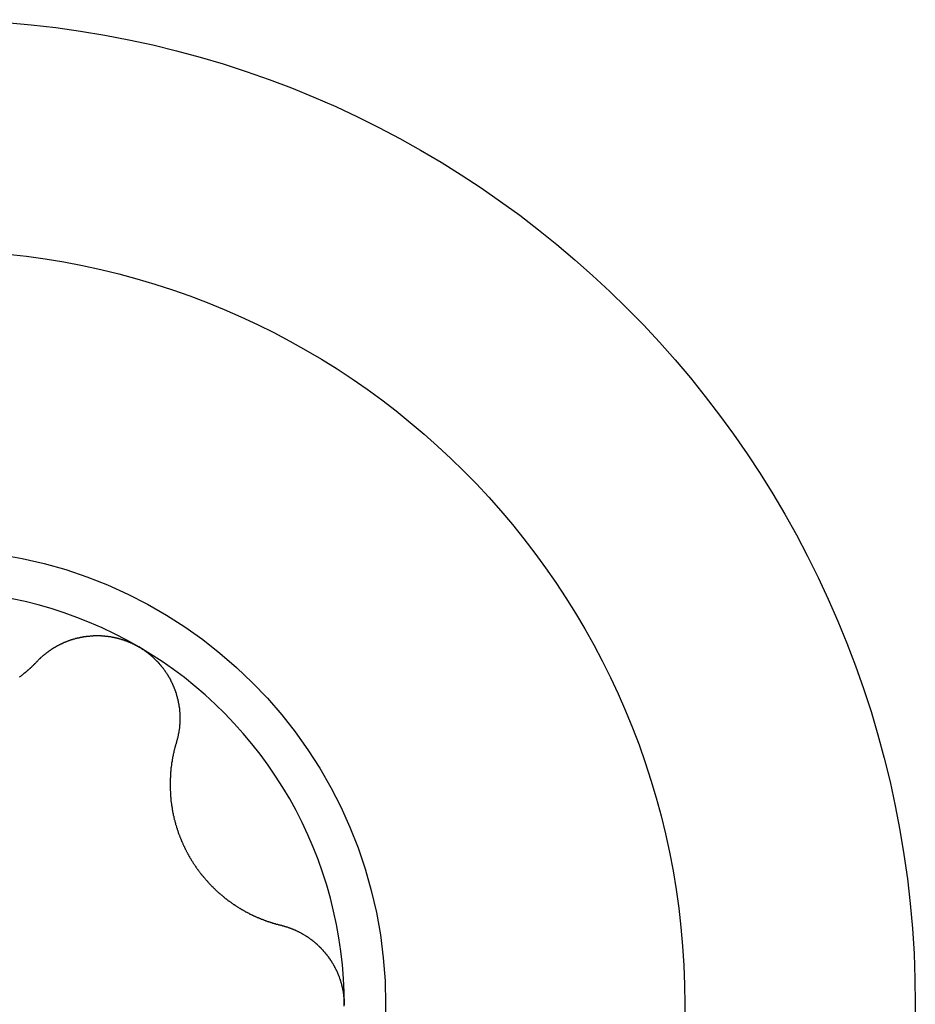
# Model space of a CAD drawing. Extents: x 1107 to 4046, y 937 to 3355.
# Tile 834 of 861: x 3324.53 to 3328.8, y 2226.71 to 2231.41. Entities that reach past the tile are written whole.
import ezdxf

# ---------------------------------------------------------------- set-up
doc = ezdxf.new("R2010")
doc.units = 0
doc.layers.add('KF_VIDA_L___C_LEFT', color=7, linetype='CONTINUOUS')

# ---------------------------------------------------------------- blocks, each defined once
blk = doc.blocks.new('KF_VIDA_L___C_LEFT')
at = {"layer": 'KF_VIDA_L___C_LEFT'}
for points in [[(435.31, 539.137, 0), (435.311, 539.139, 0), (435.312, 539.14, 0), (435.314, 539.142, 0), (435.315, 539.143, 0), (435.316, 539.144, 0), (435.318, 539.146, 0), (435.319, 539.147, 0), (435.321, 539.149, 0), (435.322, 539.15, 0), (435.324, 539.151, 0), (435.325, 539.153, 0), (435.326, 539.154, 0), (435.328, 539.155, 0), (435.329, 539.157, 0), (435.331, 539.158, 0), (435.332, 539.159, 0), (435.334, 539.161, 0), (435.335, 539.162, 0), (435.337, 539.163, 0), (435.338, 539.165, 0), (435.34, 539.166, 0), (435.341, 539.167, 0), (435.343, 539.168, 0), (435.344, 539.17, 0), (435.346, 539.171, 0), (435.348, 539.172, 0), (435.349, 539.173, 0), (435.351, 539.175, 0), (435.352, 539.176, 0), (435.354, 539.177, 0), (435.355, 539.178, 0), (435.357, 539.18, 0), (435.359, 539.181, 0), (435.36, 539.182, 0), (435.362, 539.183, 0), (435.363, 539.184, 0), (435.365, 539.185, 0), (435.367, 539.187, 0), (435.368, 539.188, 0), (435.37, 539.189, 0), (435.371, 539.19, 0), (435.373, 539.191, 0), (435.375, 539.192, 0), (435.376, 539.193, 0), (435.378, 539.195, 0), (435.38, 539.196, 0), (435.381, 539.197, 0), (435.383, 539.198, 0), (435.385, 539.199, 0), (435.386, 539.2, 0), (435.388, 539.201, 0), (435.39, 539.202, 0), (435.391, 539.203, 0), (435.393, 539.204, 0), (435.395, 539.205, 0), (435.397, 539.206, 0), (435.398, 539.207, 0), (435.4, 539.208, 0), (435.402, 539.209, 0), (435.403, 539.21, 0), (435.405, 539.211, 0), (435.407, 539.212, 0), (435.409, 539.213, 0), (435.41, 539.214, 0), (435.412, 539.215, 0), (435.414, 539.216, 0), (435.416, 539.217, 0), (435.417, 539.217, 0), (435.419, 539.218, 0), (435.421, 539.219, 0), (435.423, 539.22, 0), (435.425, 539.221, 0), (435.426, 539.222, 0), (435.428, 539.223, 0), (435.43, 539.224, 0), (435.432, 539.224, 0), (435.433, 539.225, 0), (435.435, 539.226, 0), (435.437, 539.227, 0), (435.439, 539.228, 0), (435.441, 539.228, 0), (435.443, 539.229, 0), (435.444, 539.23, 0), (435.446, 539.231, 0), (435.448, 539.231, 0), (435.45, 539.232, 0), (435.452, 539.233, 0), (435.453, 539.234, 0), (435.455, 539.234, 0), (435.457, 539.235, 0), (435.459, 539.236, 0), (435.461, 539.236, 0), (435.463, 539.237, 0), (435.465, 539.238, 0), (435.467, 539.238, 0), (435.468, 539.239, 0), (435.47, 539.24, 0), (435.472, 539.24, 0), (435.474, 539.241, 0), (435.476, 539.241, 0), (435.478, 539.242, 0), (435.48, 539.243, 0), (435.482, 539.243, 0), (435.484, 539.244, 0), (435.486, 539.244, 0), (435.488, 539.245, 0), (435.49, 539.245, 0), (435.492, 539.246, 0), (435.494, 539.247, 0), (435.496, 539.247, 0), (435.498, 539.248, 0), (435.5, 539.248, 0), (435.502, 539.249, 0), (435.504, 539.249, 0), (435.506, 539.249, 0), (435.508, 539.25, 0), (435.51, 539.25, 0), (435.512, 539.251, 0), (435.514, 539.251, 0), (435.516, 539.252, 0), (435.518, 539.252, 0), (435.52, 539.253, 0), (435.522, 539.253, 0), (435.524, 539.253, 0), (435.526, 539.254, 0), (435.528, 539.254, 0), (435.53, 539.254, 0), (435.532, 539.255, 0), (435.534, 539.255, 0), (435.536, 539.255, 0), (435.538, 539.256, 0), (435.541, 539.256, 0), (435.543, 539.256, 0), (435.545, 539.257, 0), (435.547, 539.257, 0), (435.549, 539.257, 0), (435.551, 539.257, 0), (435.553, 539.258, 0), (435.555, 539.258, 0), (435.557, 539.258, 0), (435.559, 539.258, 0), (435.561, 539.258, 0), (435.564, 539.259, 0), (435.566, 539.259, 0), (435.568, 539.259, 0), (435.57, 539.259, 0), (435.572, 539.259, 0), (435.574, 539.259, 0), (435.576, 539.259, 0), (435.578, 539.26, 0), (435.581, 539.26, 0), (435.583, 539.26, 0), (435.585, 539.26, 0), (435.587, 539.26, 0), (435.589, 539.26, 0), (435.591, 539.26, 0), (435.593, 539.26, 0), (435.596, 539.26, 0), (435.598, 539.26, 0), (435.6, 539.26, 0), (435.602, 539.26, 0), (435.604, 539.26, 0), (435.606, 539.26, 0), (435.608, 539.26, 0), (435.611, 539.26, 0), (435.613, 539.26, 0), (435.615, 539.26, 0), (435.617, 539.259, 0), (435.619, 539.259, 0), (435.621, 539.259, 0), (435.623, 539.259, 0), (435.626, 539.259, 0), (435.628, 539.259, 0), (435.63, 539.259, 0), (435.632, 539.258, 0), (435.634, 539.258, 0), (435.636, 539.258, 0), (435.638, 539.258, 0), (435.641, 539.257, 0), (435.643, 539.257, 0), (435.645, 539.257, 0), (435.647, 539.257, 0), (435.649, 539.256, 0), (435.651, 539.256, 0), (435.653, 539.256, 0), (435.656, 539.255, 0), (435.658, 539.255, 0), (435.66, 539.255, 0), (435.662, 539.254, 0), (435.664, 539.254, 0), (435.666, 539.254, 0), (435.668, 539.253, 0), (435.67, 539.253, 0), (435.673, 539.252, 0), (435.675, 539.252, 0), (435.677, 539.251, 0), (435.679, 539.251, 0), (435.681, 539.251, 0), (435.683, 539.25, 0), (435.685, 539.25, 0), (435.687, 539.249, 0), (435.69, 539.249, 0), (435.692, 539.248, 0), (435.694, 539.248, 0), (435.696, 539.247, 0), (435.698, 539.246, 0), (435.7, 539.246, 0), (435.702, 539.245, 0), (435.704, 539.245, 0), (435.706, 539.244, 0), (435.708, 539.243, 0), (435.71, 539.243, 0), (435.712, 539.242, 0), (435.715, 539.242, 0), (435.717, 539.241, 0), (435.719, 539.24, 0), (435.721, 539.24, 0), (435.723, 539.239, 0), (435.725, 539.238, 0), (435.727, 539.237, 0), (435.729, 539.237, 0), (435.731, 539.236, 0), (435.733, 539.235, 0), (435.735, 539.235, 0), (435.737, 539.234, 0), (435.739, 539.233, 0), (435.741, 539.232, 0), (435.743, 539.231, 0), (435.745, 539.231, 0), (435.747, 539.23, 0), (435.749, 539.229, 0), (435.751, 539.228, 0), (435.753, 539.227, 0), (435.755, 539.226, 0), (435.757, 539.226, 0), (435.759, 539.225, 0), (435.761, 539.224, 0), (435.763, 539.223, 0), (435.765, 539.222, 0), (435.766, 539.221, 0), (435.768, 539.22, 0), (435.77, 539.219, 0), (435.772, 539.218, 0), (435.774, 539.217, 0), (435.776, 539.216, 0), (435.778, 539.215, 0), (435.78, 539.214, 0), (435.782, 539.213, 0), (435.784, 539.212, 0), (435.785, 539.211, 0), (435.787, 539.21, 0), (435.789, 539.209, 0), (435.791, 539.208, 0), (435.793, 539.207, 0), (435.795, 539.206, 0)], [(435.795, 539.206, 0), (435.796, 539.205, 0), (435.798, 539.204, 0), (435.8, 539.203, 0), (435.802, 539.202, 0), (435.804, 539.201, 0), (435.805, 539.2, 0), (435.807, 539.199, 0), (435.809, 539.197, 0), (435.811, 539.196, 0), (435.813, 539.195, 0), (435.814, 539.194, 0), (435.816, 539.193, 0), (435.818, 539.192, 0), (435.82, 539.19, 0), (435.821, 539.189, 0), (435.823, 539.188, 0), (435.825, 539.187, 0), (435.827, 539.185, 0), (435.828, 539.184, 0), (435.83, 539.183, 0), (435.832, 539.182, 0), (435.834, 539.18, 0), (435.835, 539.179, 0), (435.837, 539.178, 0), (435.839, 539.176, 0), (435.84, 539.175, 0), (435.842, 539.174, 0), (435.844, 539.172, 0), (435.845, 539.171, 0), (435.847, 539.17, 0), (435.849, 539.168, 0), (435.85, 539.167, 0), (435.852, 539.165, 0), (435.854, 539.164, 0), (435.855, 539.163, 0), (435.857, 539.161, 0), (435.858, 539.16, 0), (435.86, 539.158, 0), (435.862, 539.157, 0), (435.863, 539.155, 0), (435.865, 539.154, 0), (435.866, 539.152, 0), (435.868, 539.151, 0), (435.87, 539.149, 0), (435.871, 539.148, 0), (435.873, 539.146, 0), (435.874, 539.145, 0), (435.876, 539.143, 0), (435.877, 539.142, 0), (435.879, 539.14, 0), (435.88, 539.139, 0), (435.882, 539.137, 0), (435.883, 539.136, 0), (435.885, 539.134, 0), (435.886, 539.133, 0), (435.888, 539.131, 0), (435.889, 539.129, 0), (435.891, 539.128, 0), (435.892, 539.126, 0), (435.893, 539.124, 0), (435.895, 539.123, 0), (435.896, 539.121, 0), (435.898, 539.12, 0), (435.899, 539.118, 0), (435.9, 539.116, 0), (435.902, 539.115, 0), (435.903, 539.113, 0), (435.905, 539.111, 0), (435.906, 539.109, 0), (435.907, 539.108, 0), (435.909, 539.106, 0), (435.91, 539.104, 0), (435.911, 539.103, 0), (435.912, 539.101, 0), (435.914, 539.099, 0), (435.915, 539.097, 0), (435.916, 539.096, 0), (435.918, 539.094, 0), (435.919, 539.092, 0), (435.92, 539.09, 0), (435.921, 539.089, 0), (435.922, 539.087, 0), (435.924, 539.085, 0), (435.925, 539.083, 0), (435.926, 539.082, 0), (435.927, 539.08, 0), (435.928, 539.078, 0), (435.93, 539.076, 0), (435.931, 539.074, 0), (435.932, 539.072, 0), (435.933, 539.071, 0), (435.934, 539.069, 0), (435.935, 539.067, 0), (435.936, 539.065, 0), (435.937, 539.063, 0), (435.938, 539.061, 0), (435.939, 539.06, 0), (435.94, 539.058, 0), (435.942, 539.056, 0), (435.943, 539.054, 0), (435.944, 539.052, 0), (435.945, 539.05, 0), (435.946, 539.048, 0), (435.947, 539.046, 0), (435.948, 539.044, 0), (435.948, 539.043, 0), (435.949, 539.041, 0), (435.95, 539.039, 0), (435.951, 539.037, 0), (435.952, 539.035, 0), (435.953, 539.033, 0), (435.954, 539.031, 0), (435.955, 539.029, 0), (435.956, 539.027, 0), (435.957, 539.025, 0), (435.957, 539.023, 0), (435.958, 539.021, 0), (435.959, 539.019, 0), (435.96, 539.017, 0), (435.961, 539.016, 0), (435.962, 539.014, 0), (435.962, 539.012, 0), (435.963, 539.01, 0), (435.964, 539.008, 0), (435.965, 539.006, 0), (435.965, 539.004, 0), (435.966, 539.002, 0), (435.967, 539, 0), (435.968, 538.998, 0), (435.968, 538.996, 0), (435.969, 538.994, 0), (435.97, 538.992, 0), (435.97, 538.99, 0), (435.971, 538.988, 0), (435.972, 538.986, 0), (435.972, 538.984, 0), (435.973, 538.982, 0), (435.973, 538.98, 0), (435.974, 538.978, 0), (435.975, 538.976, 0), (435.975, 538.974, 0), (435.976, 538.972, 0), (435.976, 538.97, 0), (435.977, 538.968, 0), (435.977, 538.966, 0), (435.978, 538.964, 0), (435.978, 538.962, 0), (435.979, 538.96, 0), (435.979, 538.958, 0), (435.98, 538.956, 0), (435.98, 538.954, 0), (435.981, 538.952, 0), (435.981, 538.95, 0), (435.982, 538.948, 0), (435.982, 538.946, 0), (435.983, 538.944, 0), (435.983, 538.943, 0), (435.983, 538.941, 0), (435.984, 538.939, 0), (435.984, 538.937, 0), (435.984, 538.935, 0), (435.985, 538.933, 0), (435.985, 538.931, 0), (435.986, 538.929, 0), (435.986, 538.927, 0), (435.986, 538.925, 0), (435.986, 538.923, 0), (435.987, 538.921, 0), (435.987, 538.919, 0), (435.987, 538.917, 0), (435.988, 538.915, 0), (435.988, 538.913, 0), (435.988, 538.911, 0), (435.988, 538.909, 0), (435.988, 538.907, 0), (435.989, 538.905, 0), (435.989, 538.903, 0), (435.989, 538.901, 0), (435.989, 538.899, 0), (435.989, 538.897, 0), (435.99, 538.895, 0), (435.99, 538.893, 0), (435.99, 538.892, 0), (435.99, 538.89, 0), (435.99, 538.888, 0), (435.99, 538.886, 0), (435.99, 538.884, 0), (435.99, 538.882, 0), (435.99, 538.88, 0), (435.99, 538.878, 0), (435.99, 538.876, 0), (435.991, 538.874, 0), (435.991, 538.872, 0), (435.991, 538.87, 0), (435.991, 538.868, 0), (435.991, 538.866, 0), (435.991, 538.864, 0), (435.991, 538.862, 0), (435.991, 538.86, 0), (435.991, 538.858, 0), (435.991, 538.856, 0), (435.99, 538.854, 0), (435.99, 538.852, 0), (435.99, 538.85, 0), (435.99, 538.848, 0), (435.99, 538.846, 0), (435.99, 538.844, 0), (435.99, 538.842, 0), (435.99, 538.84, 0), (435.99, 538.838, 0), (435.99, 538.836, 0), (435.989, 538.834, 0), (435.989, 538.832, 0), (435.989, 538.83, 0), (435.989, 538.828, 0), (435.989, 538.826, 0), (435.988, 538.824, 0), (435.988, 538.822, 0), (435.988, 538.82, 0), (435.988, 538.818, 0), (435.988, 538.816, 0), (435.987, 538.814, 0), (435.987, 538.812, 0), (435.987, 538.81, 0), (435.987, 538.808, 0), (435.986, 538.806, 0), (435.986, 538.804, 0), (435.986, 538.802, 0), (435.985, 538.8, 0), (435.985, 538.798, 0), (435.985, 538.797, 0), (435.984, 538.795, 0), (435.984, 538.793, 0), (435.984, 538.791, 0), (435.983, 538.789, 0), (435.983, 538.787, 0), (435.982, 538.785, 0), (435.982, 538.783, 0), (435.982, 538.781, 0), (435.981, 538.779, 0), (435.981, 538.777, 0), (435.98, 538.775, 0), (435.98, 538.773, 0), (435.979, 538.771, 0), (435.979, 538.769, 0), (435.978, 538.767, 0), (435.978, 538.765, 0), (435.977, 538.764, 0), (435.977, 538.762, 0), (435.976, 538.76, 0), (435.976, 538.758, 0), (435.975, 538.756, 0), (435.975, 538.754, 0), (435.974, 538.752, 0), (435.974, 538.75, 0)], [(435.226, 539.062, 0), (435.227, 539.064, 0), (435.229, 539.065, 0), (435.231, 539.067, 0), (435.233, 539.068, 0), (435.235, 539.07, 0), (435.237, 539.071, 0), (435.239, 539.073, 0), (435.241, 539.074, 0), (435.242, 539.076, 0), (435.244, 539.077, 0), (435.246, 539.079, 0), (435.248, 539.08, 0), (435.25, 539.082, 0), (435.252, 539.083, 0), (435.253, 539.085, 0), (435.255, 539.086, 0), (435.257, 539.088, 0), (435.259, 539.089, 0), (435.261, 539.091, 0), (435.263, 539.092, 0), (435.264, 539.094, 0), (435.266, 539.096, 0), (435.268, 539.097, 0), (435.27, 539.099, 0), (435.272, 539.1, 0), (435.273, 539.102, 0), (435.275, 539.104, 0), (435.277, 539.105, 0), (435.279, 539.107, 0), (435.28, 539.108, 0), (435.282, 539.11, 0), (435.284, 539.112, 0), (435.286, 539.113, 0), (435.287, 539.115, 0), (435.289, 539.117, 0), (435.291, 539.118, 0), (435.293, 539.12, 0), (435.294, 539.122, 0), (435.296, 539.124, 0), (435.298, 539.125, 0), (435.299, 539.127, 0), (435.301, 539.129, 0), (435.303, 539.13, 0), (435.305, 539.132, 0), (435.306, 539.134, 0), (435.308, 539.136, 0), (435.31, 539.137, 0)], [(435.974, 538.75, 0), (435.973, 538.748, 0), (435.972, 538.746, 0), (435.972, 538.743, 0), (435.971, 538.741, 0), (435.97, 538.739, 0), (435.97, 538.736, 0), (435.969, 538.734, 0), (435.968, 538.732, 0), (435.968, 538.729, 0), (435.967, 538.727, 0), (435.966, 538.725, 0), (435.966, 538.722, 0), (435.965, 538.72, 0), (435.965, 538.718, 0), (435.964, 538.715, 0), (435.963, 538.713, 0), (435.963, 538.711, 0), (435.962, 538.708, 0), (435.962, 538.706, 0), (435.961, 538.704, 0), (435.961, 538.701, 0), (435.96, 538.699, 0), (435.96, 538.697, 0), (435.959, 538.694, 0), (435.959, 538.692, 0), (435.958, 538.69, 0), (435.958, 538.687, 0), (435.957, 538.685, 0), (435.957, 538.682, 0), (435.956, 538.68, 0), (435.956, 538.678, 0), (435.955, 538.675, 0), (435.955, 538.673, 0), (435.955, 538.671, 0), (435.954, 538.668, 0), (435.954, 538.666, 0), (435.953, 538.664, 0), (435.953, 538.661, 0), (435.953, 538.659, 0), (435.952, 538.657, 0), (435.952, 538.654, 0), (435.951, 538.652, 0), (435.951, 538.65, 0), (435.951, 538.647, 0), (435.95, 538.645, 0), (435.95, 538.642, 0), (435.95, 538.64, 0), (435.95, 538.638, 0), (435.949, 538.635, 0), (435.949, 538.633, 0), (435.949, 538.631, 0), (435.948, 538.628, 0), (435.948, 538.626, 0), (435.948, 538.624, 0), (435.948, 538.621, 0), (435.947, 538.619, 0), (435.947, 538.617, 0), (435.947, 538.614, 0), (435.947, 538.612, 0), (435.946, 538.61, 0), (435.946, 538.607, 0), (435.946, 538.605, 0), (435.946, 538.603, 0), (435.946, 538.6, 0), (435.946, 538.598, 0), (435.945, 538.596, 0), (435.945, 538.593, 0), (435.945, 538.591, 0), (435.945, 538.589, 0), (435.945, 538.586, 0), (435.945, 538.584, 0), (435.945, 538.581, 0), (435.944, 538.579, 0), (435.944, 538.577, 0), (435.944, 538.574, 0), (435.944, 538.572, 0), (435.944, 538.57, 0), (435.944, 538.567, 0), (435.944, 538.565, 0), (435.944, 538.562, 0), (435.944, 538.56, 0), (435.944, 538.557, 0), (435.944, 538.555, 0), (435.944, 538.553, 0), (435.944, 538.55, 0), (435.944, 538.548, 0), (435.944, 538.545, 0), (435.944, 538.543, 0), (435.944, 538.54, 0), (435.944, 538.538, 0), (435.944, 538.535, 0), (435.944, 538.533, 0), (435.944, 538.53, 0), (435.944, 538.528, 0), (435.944, 538.525, 0), (435.944, 538.523, 0), (435.944, 538.52, 0), (435.945, 538.518, 0), (435.945, 538.515, 0), (435.945, 538.513, 0), (435.945, 538.51, 0), (435.945, 538.508, 0), (435.945, 538.505, 0), (435.945, 538.503, 0), (435.946, 538.5, 0), (435.946, 538.498, 0), (435.946, 538.495, 0), (435.946, 538.493, 0), (435.946, 538.49, 0), (435.947, 538.488, 0), (435.947, 538.485, 0), (435.947, 538.483, 0), (435.947, 538.48, 0), (435.948, 538.477, 0), (435.948, 538.475, 0), (435.948, 538.472, 0), (435.948, 538.47, 0), (435.949, 538.467, 0), (435.949, 538.465, 0), (435.949, 538.462, 0), (435.95, 538.459, 0), (435.95, 538.457, 0), (435.95, 538.454, 0), (435.951, 538.452, 0), (435.951, 538.449, 0), (435.952, 538.447, 0), (435.952, 538.444, 0), (435.952, 538.441, 0), (435.953, 538.439, 0), (435.953, 538.436, 0), (435.954, 538.434, 0), (435.954, 538.431, 0), (435.954, 538.429, 0), (435.955, 538.426, 0), (435.955, 538.423, 0), (435.956, 538.421, 0), (435.956, 538.418, 0), (435.957, 538.416, 0), (435.957, 538.413, 0), (435.958, 538.411, 0), (435.958, 538.408, 0), (435.959, 538.405, 0), (435.959, 538.403, 0), (435.96, 538.4, 0), (435.961, 538.398, 0), (435.961, 538.395, 0), (435.962, 538.393, 0), (435.962, 538.39, 0), (435.963, 538.387, 0), (435.964, 538.385, 0), (435.964, 538.382, 0), (435.965, 538.38, 0), (435.966, 538.377, 0), (435.966, 538.375, 0), (435.967, 538.372, 0), (435.968, 538.369, 0), (435.968, 538.367, 0), (435.969, 538.364, 0), (435.97, 538.362, 0), (435.97, 538.359, 0), (435.971, 538.357, 0), (435.972, 538.354, 0), (435.973, 538.352, 0), (435.974, 538.349, 0), (435.974, 538.346, 0), (435.975, 538.344, 0), (435.976, 538.341, 0), (435.977, 538.339, 0), (435.978, 538.336, 0), (435.978, 538.334, 0), (435.979, 538.331, 0), (435.98, 538.329, 0), (435.981, 538.326, 0), (435.982, 538.324, 0), (435.983, 538.321, 0), (435.983, 538.319, 0), (435.984, 538.316, 0), (435.985, 538.314, 0), (435.986, 538.311, 0), (435.987, 538.309, 0), (435.988, 538.306, 0), (435.989, 538.304, 0), (435.99, 538.301, 0), (435.991, 538.299, 0), (435.992, 538.296, 0), (435.993, 538.294, 0), (435.994, 538.292, 0), (435.995, 538.289, 0), (435.996, 538.287, 0), (435.997, 538.284, 0), (435.998, 538.282, 0), (435.999, 538.279, 0), (436, 538.277, 0), (436.001, 538.275, 0), (436.002, 538.272, 0), (436.003, 538.27, 0), (436.004, 538.267, 0), (436.005, 538.265, 0), (436.006, 538.263, 0), (436.007, 538.26, 0), (436.008, 538.258, 0), (436.009, 538.255, 0), (436.011, 538.253, 0), (436.012, 538.251, 0), (436.013, 538.248, 0), (436.014, 538.246, 0), (436.015, 538.244, 0), (436.016, 538.241, 0), (436.017, 538.239, 0), (436.019, 538.237, 0), (436.02, 538.234, 0), (436.021, 538.232, 0), (436.022, 538.23, 0), (436.023, 538.227, 0), (436.025, 538.225, 0), (436.026, 538.223, 0), (436.027, 538.221, 0), (436.028, 538.218, 0), (436.029, 538.216, 0), (436.031, 538.214, 0), (436.032, 538.212, 0), (436.033, 538.209, 0), (436.034, 538.207, 0), (436.036, 538.205, 0), (436.037, 538.203, 0), (436.038, 538.201, 0), (436.039, 538.198, 0), (436.041, 538.196, 0), (436.042, 538.194, 0), (436.043, 538.192, 0), (436.045, 538.19, 0), (436.046, 538.187, 0), (436.047, 538.185, 0), (436.049, 538.183, 0), (436.05, 538.181, 0), (436.052, 538.179, 0), (436.053, 538.177, 0), (436.054, 538.174, 0), (436.056, 538.172, 0), (436.057, 538.17, 0), (436.059, 538.168, 0), (436.06, 538.166, 0), (436.062, 538.164, 0), (436.063, 538.161, 0), (436.064, 538.159, 0), (436.066, 538.157, 0), (436.067, 538.155, 0), (436.069, 538.153, 0), (436.07, 538.151, 0), (436.072, 538.149, 0), (436.073, 538.146, 0), (436.075, 538.144, 0), (436.077, 538.142, 0), (436.078, 538.14, 0), (436.08, 538.138, 0), (436.081, 538.136, 0), (436.083, 538.134, 0), (436.084, 538.132, 0), (436.086, 538.129, 0), (436.088, 538.127, 0), (436.089, 538.125, 0), (436.091, 538.123, 0), (436.093, 538.121, 0), (436.094, 538.119, 0), (436.096, 538.117, 0), (436.097, 538.115, 0), (436.099, 538.113, 0), (436.101, 538.111, 0), (436.103, 538.109, 0), (436.104, 538.107, 0), (436.106, 538.105, 0), (436.108, 538.103, 0), (436.109, 538.101, 0), (436.111, 538.099, 0), (436.113, 538.097, 0), (436.115, 538.095, 0), (436.116, 538.093, 0), (436.118, 538.091, 0), (436.12, 538.089, 0), (436.122, 538.087, 0), (436.123, 538.085, 0), (436.125, 538.083, 0), (436.127, 538.081, 0), (436.129, 538.079, 0), (436.131, 538.077, 0), (436.132, 538.075, 0), (436.134, 538.073, 0), (436.136, 538.071, 0), (436.138, 538.069, 0), (436.14, 538.067, 0), (436.142, 538.065, 0), (436.143, 538.063, 0), (436.145, 538.062, 0), (436.147, 538.06, 0), (436.149, 538.058, 0), (436.151, 538.056, 0), (436.153, 538.054, 0), (436.155, 538.052, 0), (436.157, 538.05, 0), (436.158, 538.049, 0), (436.16, 538.047, 0), (436.162, 538.045, 0), (436.164, 538.043, 0), (436.166, 538.041, 0), (436.168, 538.04, 0), (436.17, 538.038, 0), (436.172, 538.036, 0), (436.174, 538.034, 0), (436.176, 538.033, 0), (436.178, 538.031, 0), (436.18, 538.029, 0), (436.182, 538.027, 0), (436.184, 538.026, 0), (436.186, 538.024, 0), (436.188, 538.022, 0), (436.19, 538.021, 0), (436.192, 538.019, 0), (436.194, 538.017, 0), (436.196, 538.016, 0), (436.198, 538.014, 0), (436.2, 538.012, 0), (436.202, 538.011, 0), (436.204, 538.009, 0), (436.206, 538.007, 0), (436.208, 538.006, 0), (436.21, 538.004, 0), (436.212, 538.003, 0), (436.214, 538.001, 0), (436.216, 538, 0), (436.218, 537.998, 0), (436.22, 537.996, 0), (436.222, 537.995, 0), (436.224, 537.993, 0), (436.226, 537.992, 0), (436.229, 537.99, 0), (436.231, 537.989, 0), (436.233, 537.987, 0), (436.235, 537.986, 0), (436.237, 537.984, 0), (436.239, 537.983, 0), (436.241, 537.981, 0), (436.243, 537.98, 0), (436.245, 537.979, 0), (436.247, 537.977, 0), (436.249, 537.976, 0), (436.252, 537.974, 0), (436.254, 537.973, 0), (436.256, 537.972, 0), (436.258, 537.97, 0), (436.26, 537.969, 0), (436.262, 537.967, 0), (436.264, 537.966, 0), (436.266, 537.965, 0), (436.268, 537.963, 0), (436.27, 537.962, 0), (436.273, 537.961, 0), (436.275, 537.96, 0), (436.277, 537.958, 0), (436.279, 537.957, 0), (436.281, 537.956, 0), (436.283, 537.954, 0), (436.285, 537.953, 0), (436.287, 537.952, 0), (436.289, 537.951, 0), (436.292, 537.95, 0), (436.294, 537.948, 0), (436.296, 537.947, 0), (436.298, 537.946, 0), (436.3, 537.945, 0), (436.302, 537.944, 0), (436.304, 537.942, 0), (436.306, 537.941, 0), (436.308, 537.94, 0), (436.31, 537.939, 0), (436.313, 537.938, 0), (436.315, 537.937, 0), (436.317, 537.936, 0), (436.319, 537.935, 0), (436.321, 537.934, 0), (436.323, 537.932, 0), (436.325, 537.931, 0), (436.327, 537.93, 0), (436.329, 537.929, 0), (436.331, 537.928, 0), (436.334, 537.927, 0), (436.336, 537.926, 0), (436.338, 537.925, 0), (436.34, 537.924, 0), (436.342, 537.923, 0), (436.344, 537.922, 0), (436.346, 537.921, 0), (436.348, 537.92, 0), (436.351, 537.919, 0), (436.353, 537.918, 0), (436.355, 537.917, 0), (436.357, 537.916, 0), (436.359, 537.915, 0), (436.361, 537.915, 0), (436.364, 537.914, 0), (436.366, 537.913, 0), (436.368, 537.912, 0), (436.37, 537.911, 0), (436.372, 537.91, 0), (436.375, 537.909, 0), (436.377, 537.908, 0), (436.379, 537.907, 0), (436.381, 537.906, 0), (436.383, 537.906, 0), (436.386, 537.905, 0), (436.388, 537.904, 0), (436.39, 537.903, 0), (436.392, 537.902, 0), (436.395, 537.901, 0), (436.397, 537.9, 0), (436.399, 537.9, 0), (436.401, 537.899, 0), (436.404, 537.898, 0), (436.406, 537.897, 0), (436.408, 537.896, 0), (436.41, 537.896, 0), (436.413, 537.895, 0), (436.415, 537.894, 0), (436.417, 537.893, 0), (436.419, 537.893, 0), (436.422, 537.892, 0), (436.424, 537.891, 0), (436.426, 537.89, 0), (436.429, 537.89, 0), (436.431, 537.889, 0), (436.433, 537.888, 0), (436.436, 537.887, 0), (436.438, 537.887, 0), (436.44, 537.886, 0), (436.442, 537.885, 0), (436.445, 537.885, 0), (436.447, 537.884, 0), (436.449, 537.883, 0), (436.452, 537.883, 0), (436.454, 537.882, 0), (436.456, 537.882, 0), (436.459, 537.881, 0), (436.461, 537.88, 0), (436.463, 537.88, 0), (436.466, 537.879, 0), (436.468, 537.879, 0), (436.47, 537.878, 0), (436.473, 537.877, 0)], [(436.473, 537.877, 0), (436.475, 537.877, 0), (436.477, 537.876, 0), (436.478, 537.876, 0), (436.48, 537.875, 0), (436.482, 537.875, 0), (436.484, 537.874, 0), (436.486, 537.874, 0), (436.488, 537.873, 0), (436.49, 537.873, 0), (436.492, 537.872, 0), (436.494, 537.872, 0), (436.496, 537.871, 0), (436.498, 537.87, 0), (436.499, 537.87, 0), (436.501, 537.869, 0), (436.503, 537.869, 0), (436.505, 537.868, 0), (436.507, 537.867, 0), (436.509, 537.867, 0), (436.511, 537.866, 0), (436.513, 537.865, 0), (436.515, 537.865, 0), (436.516, 537.864, 0), (436.518, 537.863, 0), (436.52, 537.863, 0), (436.522, 537.862, 0), (436.524, 537.861, 0), (436.526, 537.861, 0), (436.528, 537.86, 0), (436.529, 537.859, 0), (436.531, 537.858, 0), (436.533, 537.857, 0), (436.535, 537.857, 0), (436.537, 537.856, 0), (436.539, 537.855, 0), (436.54, 537.854, 0), (436.542, 537.854, 0), (436.544, 537.853, 0), (436.546, 537.852, 0), (436.548, 537.851, 0), (436.549, 537.85, 0), (436.551, 537.849, 0), (436.553, 537.848, 0), (436.555, 537.848, 0), (436.557, 537.847, 0), (436.558, 537.846, 0), (436.56, 537.845, 0), (436.562, 537.844, 0), (436.564, 537.843, 0), (436.565, 537.842, 0), (436.567, 537.841, 0), (436.569, 537.84, 0), (436.571, 537.839, 0), (436.572, 537.838, 0), (436.574, 537.837, 0), (436.576, 537.836, 0), (436.578, 537.835, 0), (436.579, 537.834, 0), (436.581, 537.833, 0), (436.583, 537.832, 0), (436.584, 537.831, 0), (436.586, 537.83, 0), (436.588, 537.829, 0), (436.589, 537.828, 0), (436.591, 537.827, 0), (436.593, 537.826, 0), (436.594, 537.825, 0), (436.596, 537.824, 0), (436.598, 537.823, 0), (436.599, 537.822, 0), (436.601, 537.821, 0), (436.603, 537.82, 0), (436.604, 537.819, 0), (436.606, 537.817, 0), (436.608, 537.816, 0), (436.609, 537.815, 0), (436.611, 537.814, 0), (436.612, 537.813, 0), (436.614, 537.812, 0), (436.616, 537.81, 0), (436.617, 537.809, 0), (436.619, 537.808, 0), (436.62, 537.807, 0), (436.622, 537.806, 0), (436.623, 537.805, 0), (436.625, 537.803, 0), (436.626, 537.802, 0), (436.628, 537.801, 0), (436.63, 537.8, 0), (436.631, 537.798, 0), (436.633, 537.797, 0), (436.634, 537.796, 0), (436.636, 537.794, 0), (436.637, 537.793, 0), (436.639, 537.792, 0), (436.64, 537.791, 0), (436.642, 537.789, 0), (436.643, 537.788, 0), (436.645, 537.787, 0), (436.646, 537.785, 0), (436.648, 537.784, 0), (436.649, 537.782, 0), (436.651, 537.781, 0), (436.652, 537.78, 0), (436.654, 537.778, 0), (436.655, 537.777, 0), (436.656, 537.775, 0), (436.658, 537.774, 0), (436.659, 537.772, 0), (436.661, 537.771, 0), (436.662, 537.77, 0), (436.664, 537.768, 0), (436.665, 537.767, 0), (436.667, 537.765, 0), (436.668, 537.764, 0), (436.669, 537.762, 0), (436.671, 537.761, 0), (436.672, 537.759, 0), (436.674, 537.758, 0), (436.675, 537.756, 0), (436.676, 537.754, 0), (436.678, 537.753, 0), (436.679, 537.751, 0), (436.68, 537.75, 0), (436.682, 537.748, 0), (436.683, 537.746, 0), (436.684, 537.745, 0), (436.686, 537.743, 0), (436.687, 537.742, 0), (436.688, 537.74, 0), (436.69, 537.738, 0), (436.691, 537.737, 0), (436.692, 537.735, 0), (436.694, 537.733, 0), (436.695, 537.732, 0), (436.696, 537.73, 0), (436.697, 537.728, 0), (436.699, 537.727, 0), (436.7, 537.725, 0), (436.701, 537.723, 0), (436.702, 537.721, 0), (436.704, 537.72, 0), (436.705, 537.718, 0), (436.706, 537.716, 0), (436.707, 537.715, 0), (436.708, 537.713, 0), (436.71, 537.711, 0), (436.711, 537.709, 0), (436.712, 537.707, 0), (436.713, 537.706, 0), (436.714, 537.704, 0), (436.715, 537.702, 0), (436.716, 537.7, 0), (436.718, 537.698, 0), (436.719, 537.697, 0), (436.72, 537.695, 0), (436.721, 537.693, 0), (436.722, 537.691, 0), (436.723, 537.689, 0), (436.724, 537.687, 0), (436.725, 537.685, 0), (436.726, 537.684, 0), (436.727, 537.682, 0), (436.728, 537.68, 0), (436.729, 537.678, 0), (436.73, 537.676, 0), (436.731, 537.674, 0), (436.732, 537.672, 0), (436.733, 537.67, 0), (436.734, 537.668, 0), (436.735, 537.666, 0), (436.736, 537.664, 0), (436.737, 537.663, 0), (436.738, 537.661, 0), (436.739, 537.659, 0), (436.74, 537.657, 0), (436.741, 537.655, 0), (436.741, 537.653, 0), (436.742, 537.651, 0), (436.743, 537.649, 0), (436.744, 537.647, 0), (436.745, 537.645, 0), (436.746, 537.643, 0), (436.746, 537.641, 0), (436.747, 537.639, 0), (436.748, 537.637, 0), (436.749, 537.635, 0), (436.75, 537.633, 0), (436.75, 537.631, 0), (436.751, 537.629, 0), (436.752, 537.627, 0), (436.752, 537.625, 0), (436.753, 537.623, 0), (436.754, 537.62, 0), (436.755, 537.618, 0), (436.755, 537.616, 0), (436.756, 537.614, 0), (436.757, 537.612, 0), (436.757, 537.61, 0), (436.758, 537.608, 0), (436.758, 537.606, 0), (436.759, 537.604, 0), (436.76, 537.602, 0), (436.76, 537.6, 0), (436.761, 537.598, 0), (436.761, 537.596, 0), (436.762, 537.594, 0), (436.762, 537.591, 0), (436.763, 537.589, 0), (436.764, 537.587, 0), (436.764, 537.585, 0), (436.765, 537.583, 0), (436.765, 537.581, 0), (436.765, 537.579, 0), (436.766, 537.577, 0), (436.766, 537.575, 0), (436.767, 537.572, 0), (436.767, 537.57, 0), (436.768, 537.568, 0), (436.768, 537.566, 0), (436.768, 537.564, 0), (436.769, 537.562, 0), (436.769, 537.56, 0), (436.77, 537.558, 0), (436.77, 537.556, 0), (436.77, 537.553, 0), (436.771, 537.551, 0), (436.771, 537.549, 0), (436.771, 537.547, 0), (436.772, 537.545, 0), (436.772, 537.543, 0), (436.772, 537.541, 0), (436.772, 537.538, 0), (436.773, 537.536, 0), (436.773, 537.534, 0), (436.773, 537.532, 0), (436.773, 537.53, 0), (436.773, 537.528, 0), (436.774, 537.526, 0), (436.774, 537.524, 0), (436.774, 537.521, 0), (436.774, 537.519, 0), (436.774, 537.517, 0), (436.774, 537.515, 0), (436.774, 537.513, 0), (436.775, 537.511, 0), (436.775, 537.509, 0), (436.775, 537.507, 0), (436.775, 537.504, 0), (436.775, 537.502, 0), (436.775, 537.5, 0), (436.775, 537.498, 0)]]:
    blk.add_polyline3d(points, dxfattribs=at)
for radius in [4.7, 3.6, 2.1725]:
    blk.add_circle((434.8, 537.5), radius, dxfattribs=at)
for start, end in [(59.7614, 119.7614), (359.7614, 59.7614)]:
    blk.add_arc((434.8, 537.5), 1.975, start, end, dxfattribs=at)

msp = doc.modelspace()

# ---------------------------------------------------------------- block references
at = {"layer": 'KF_VIDA_L___C_LEFT'}
msp.add_blockref('KF_VIDA_L___C_LEFT', (2889.3036, 1689.2132), dxfattribs=at)

doc.saveas('drawing.dxf')
